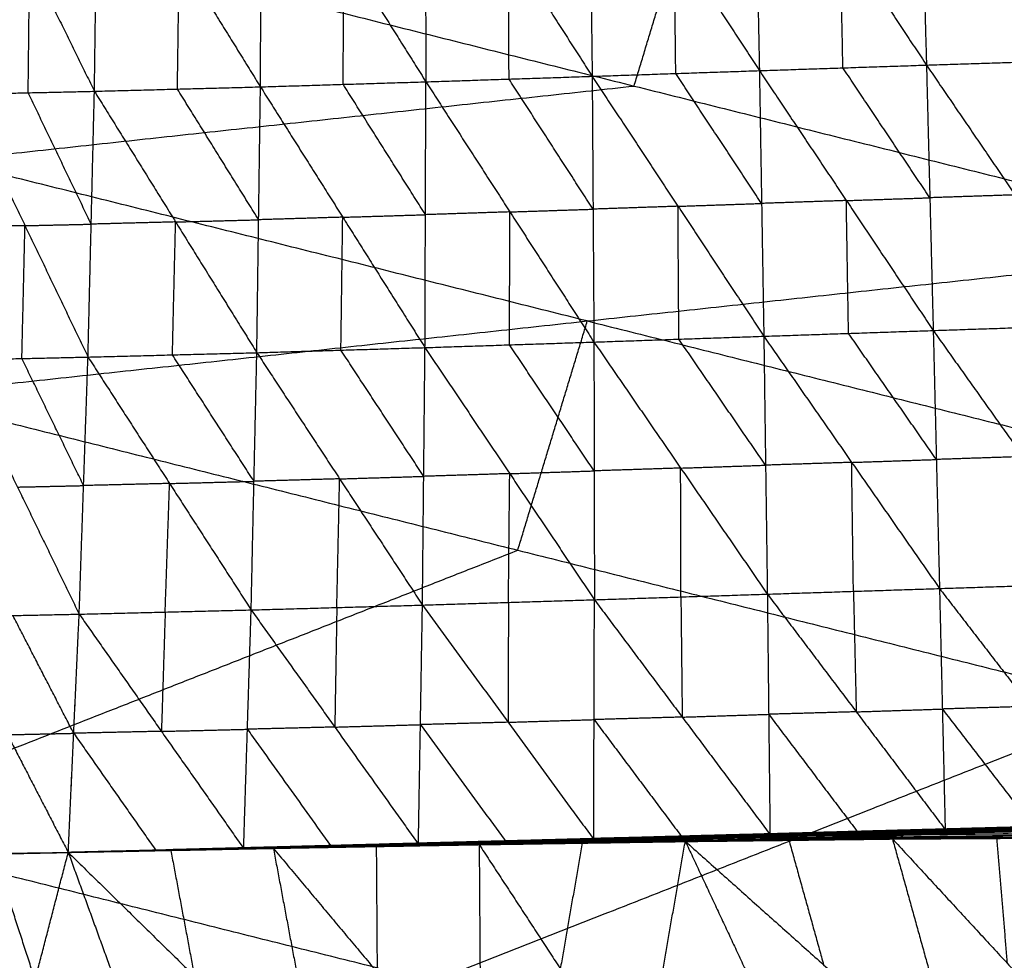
# Model space of a CAD drawing. Header units: millimetres. Extents: x -106 to 110, y -96 to 120.
# Tile 870 of 1020: x 19.57 to 26.15, y 93.37 to 99.66. Entities that reach past the tile are written whole.
import ezdxf

# ---------------------------------------------------------------- set-up
doc = ezdxf.new("R2010")
doc.units = ezdxf.units.MM
doc.header["$MEASUREMENT"] = 0
doc.layers.add('Default', color=7, linetype='Continuous', true_color=0x000000)

msp = doc.modelspace()

# ---------------------------------------------------------------- linework, layer by layer
at = {"layer": 'Default'}
for points in [[(25.5839, 101.1287, 2.6985), (25.6082, 100.2418, 2.587), (25.6326, 99.3549, 2.4756)], [(25.5839, 101.1287, 2.6985), (26.1707, 100.2596, 2.6468), (26.7574, 99.3904, 2.5951)], [(23.3753, 101.059, 2.486), (23.3858, 100.1694, 2.3751), (23.3963, 99.2797, 2.2643)], [(23.3753, 101.059, 2.486), (23.9451, 100.1883, 2.4261), (24.5149, 99.3177, 2.3662)], [(24.4789, 101.0945, 2.5885), (24.4969, 100.2061, 2.4773), (24.5149, 99.3177, 2.3662)], [(24.4789, 101.0945, 2.5885), (25.0558, 100.2247, 2.532), (25.6326, 99.3549, 2.4756)], [(21.1771, 99.2091, 2.0793), (21.1815, 100.1002, 2.1886), (21.1858, 100.9914, 2.2979)], [(21.1858, 100.9914, 2.2979), (21.7349, 100.1172, 2.2336), (22.2839, 99.243, 2.1692)], [(22.2777, 101.024, 2.3897), (22.2808, 100.1335, 2.2795), (22.2839, 99.243, 2.1692)], [(22.2777, 101.024, 2.3897), (22.837, 100.1519, 2.327), (23.3963, 99.2797, 2.2643)], [(19.1996, 100.9428, 2.1344), (19.633, 100.0613, 2.0632), (20.0664, 99.1797, 1.9919)], [(20.0664, 99.1797, 1.9919), (20.0786, 100.0712, 2.0998), (20.0908, 100.9628, 2.2078)], [(20.0908, 100.9628, 2.2078), (20.634, 100.0859, 2.1435), (21.1771, 99.2091, 2.0793)], [(23.6765, 99.2146, 7.9444), (23.9131, 99.9945, 8.2375), (24.1496, 100.7744, 8.5305)], [(19.3897, 100.2883, 7.9444), (23.6765, 99.2146, 7.9444), (27.9632, 98.1408, 7.9444)], [(23.9556, 99.2987, 2.3152), (23.9503, 99.7435, 2.3706), (23.9451, 100.1883, 2.4261)], [(25.0737, 99.3363, 2.4209), (25.0648, 99.7805, 2.4764), (25.0558, 100.2247, 2.532)], [(22.8401, 99.2613, 2.2168), (22.8386, 99.7066, 2.2719), (22.837, 100.1519, 2.327)], [(19.6234, 99.1696, 1.9575), (19.6282, 99.6154, 2.0103), (19.633, 100.0613, 2.0632)], [(20.6217, 99.1944, 2.0356), (20.6279, 99.6402, 2.0895), (20.634, 100.0859, 2.1435)], [(21.7305, 99.226, 2.1242), (21.7327, 99.6716, 2.1789), (21.7349, 100.1172, 2.2336)], [(24.5149, 99.3177, 2.3662), (25.0737, 99.3363, 2.4209), (25.6326, 99.3549, 2.4756)], [(25.6552, 98.467, 2.5233), (25.3645, 98.9016, 2.4721), (25.0737, 99.3363, 2.4209)], [(25.6326, 99.3549, 2.4756), (26.195, 99.3726, 2.5353), (26.7574, 99.3904, 2.5951)], [(25.6326, 99.3549, 2.4756), (25.6552, 98.467, 2.5233), (25.6779, 97.5791, 2.571)], [(25.6326, 99.3549, 2.4756), (26.2256, 98.4861, 2.5825), (26.8185, 97.6173, 2.6893)], [(22.2839, 99.243, 2.1692), (22.8401, 99.2613, 2.2168), (23.3963, 99.2797, 2.2643)], [(23.3963, 99.2797, 2.2643), (23.9556, 99.2987, 2.3152), (24.5149, 99.3177, 2.3662)], [(23.3963, 99.2797, 2.2643), (23.4022, 98.3907, 2.3128), (23.408, 97.5018, 2.3612)], [(23.3963, 99.2797, 2.2643), (23.9704, 98.4101, 2.3634), (24.5445, 97.5406, 2.4624)], [(24.5297, 98.4291, 2.4143), (24.2426, 98.8639, 2.3648), (23.9556, 99.2987, 2.3152)], [(24.5149, 99.3177, 2.3662), (24.5297, 98.4291, 2.4143), (24.5445, 97.5406, 2.4624)], [(24.5149, 99.3177, 2.3662), (25.0964, 98.4484, 2.4686), (25.6779, 97.5791, 2.571)], [(19.077, 98.7165, 7.4488), (21.3767, 98.9655, 7.6966), (23.6765, 99.2146, 7.9444)], [(20.0664, 99.1797, 1.9919), (20.6217, 99.1944, 2.0356), (21.1771, 99.2091, 2.0793)], [(21.1529, 97.4307, 2.1788), (21.165, 98.3199, 2.129), (21.1771, 99.2091, 2.0793)], [(21.1771, 99.2091, 2.0793), (21.7305, 99.226, 2.1242), (22.2839, 99.243, 2.1692)], [(21.1771, 99.2091, 2.0793), (21.7275, 98.3369, 2.1731), (22.2779, 97.4646, 2.267)], [(22.2809, 98.3538, 2.2181), (22.0057, 98.7899, 2.1712), (21.7305, 99.226, 2.1242)], [(22.2779, 97.4646, 2.267), (22.2809, 98.3538, 2.2181), (22.2839, 99.243, 2.1692)], [(22.2839, 99.243, 2.1692), (22.846, 98.3724, 2.2652), (23.408, 97.5018, 2.3612)], [(23.4022, 98.3907, 2.3128), (23.1211, 98.826, 2.2648), (22.8401, 99.2613, 2.2168)], [(19.1804, 99.1596, 1.9231), (19.6234, 99.1696, 1.9575), (20.0664, 99.1797, 1.9919)], [(19.1804, 99.1596, 1.9231), (19.602, 98.2805, 2.0088), (20.0235, 97.4014, 2.0944)], [(20.0449, 98.2905, 2.0432), (19.8342, 98.7301, 2.0004), (19.6234, 99.1696, 1.9575)], [(20.0235, 97.4014, 2.0944), (20.0449, 98.2905, 2.0432), (20.0664, 99.1797, 1.9919)], [(20.0664, 99.1797, 1.9919), (20.6096, 98.3052, 2.0854), (21.1529, 97.4307, 2.1788)], [(21.165, 98.3199, 2.129), (20.8934, 98.7571, 2.0823), (20.6217, 99.1944, 2.0356)], [(23.3638, 97.6427, 7.4488), (21.2204, 98.1796, 7.4488), (19.077, 98.7165, 7.4488)], [(26.2256, 98.4861, 2.5825), (25.9404, 98.4765, 2.5529), (25.6552, 98.467, 2.5233)], [(23.9704, 98.4101, 2.3634), (23.6863, 98.4004, 2.3381), (23.4022, 98.3907, 2.3128)], [(23.9704, 98.4101, 2.3634), (24.25, 98.4196, 2.3888), (24.5297, 98.4291, 2.4143)], [(23.9762, 97.5212, 2.4118), (23.9733, 97.9657, 2.3876), (23.9704, 98.4101, 2.3634)], [(25.0964, 98.4484, 2.4686), (24.813, 98.4388, 2.4414), (24.5297, 98.4291, 2.4143)], [(25.0964, 98.4484, 2.4686), (25.3758, 98.4577, 2.4959), (25.6552, 98.467, 2.5233)], [(25.1112, 97.5599, 2.5167), (25.1038, 98.0041, 2.4927), (25.0964, 98.4484, 2.4686)], [(21.7275, 98.3369, 2.1731), (22.0042, 98.3453, 2.1956), (22.2809, 98.3538, 2.2181)], [(22.846, 98.3724, 2.2652), (22.5634, 98.3631, 2.2417), (22.2809, 98.3538, 2.2181)], [(22.843, 97.4832, 2.3141), (22.8445, 97.9278, 2.2897), (22.846, 98.3724, 2.2652)], [(22.846, 98.3724, 2.2652), (23.1241, 98.3816, 2.289), (23.4022, 98.3907, 2.3128)], [(19.602, 98.2805, 2.0088), (19.3808, 98.2756, 1.9928), (19.1597, 98.2706, 1.9767)], [(19.5812, 97.3915, 2.0624), (19.5916, 97.836, 2.0356), (19.602, 98.2805, 2.0088)], [(19.602, 98.2805, 2.0088), (19.8234, 98.2855, 2.026), (20.0449, 98.2905, 2.0432)], [(20.6096, 98.3052, 2.0854), (20.3273, 98.2979, 2.0643), (20.0449, 98.2905, 2.0432)], [(20.5882, 97.4161, 2.1366), (20.5989, 97.8606, 2.111), (20.6096, 98.3052, 2.0854)], [(20.6096, 98.3052, 2.0854), (20.8873, 98.3125, 2.1072), (21.165, 98.3199, 2.129)], [(21.7275, 98.3369, 2.1731), (21.4462, 98.3284, 2.1511), (21.165, 98.3199, 2.129)], [(21.7154, 97.4477, 2.2229), (21.7214, 97.8923, 2.198), (21.7275, 98.3369, 2.1731)], [(18.7644, 97.1447, 6.9532), (23.3638, 97.6427, 7.4488), (27.9632, 98.1408, 7.9444)], [(22.8986, 96.1091, 6.9532), (23.1312, 96.8759, 7.201), (23.3638, 97.6427, 7.4488)], [(23.3638, 97.6427, 7.4488), (25.4309, 97.1249, 7.4488), (27.498, 96.6072, 7.4488)], [(24.5445, 97.5406, 2.4624), (25.1112, 97.5599, 2.5167), (25.6779, 97.5791, 2.571)], [(25.6988, 96.716, 2.7818), (25.405, 97.1379, 2.6493), (25.1112, 97.5599, 2.5167)], [(25.6779, 97.5791, 2.571), (26.2482, 97.5982, 2.6302), (26.8185, 97.6173, 2.6893)], [(25.6779, 97.5791, 2.571), (25.6988, 96.716, 2.7818), (25.7198, 95.8529, 2.9926)], [(25.6779, 97.5791, 2.571), (26.2782, 96.7351, 2.8395), (26.8786, 95.8911, 3.1079)], [(22.2779, 97.4646, 2.267), (22.843, 97.4832, 2.3141), (23.408, 97.5018, 2.3612)], [(23.408, 97.5018, 2.3612), (23.9762, 97.5212, 2.4118), (24.5445, 97.5406, 2.4624)], [(23.408, 97.5018, 2.3612), (23.4097, 96.6397, 2.5736), (23.4113, 95.7777, 2.7861)], [(23.408, 97.5018, 2.3612), (23.9881, 96.6585, 2.6236), (24.5682, 95.8153, 2.886)], [(24.5563, 96.6779, 2.6742), (24.2663, 97.0996, 2.543), (23.9762, 97.5212, 2.4118)], [(24.5445, 97.5406, 2.4624), (24.5563, 96.6779, 2.6742), (24.5682, 95.8153, 2.886)], [(24.5445, 97.5406, 2.4624), (25.1321, 96.6967, 2.7275), (25.7198, 95.8529, 2.9926)], [(20.0235, 97.4014, 2.0944), (20.5882, 97.4161, 2.1366), (21.1529, 97.4307, 2.1788)], [(21.115, 95.7095, 2.6069), (21.1339, 96.5701, 2.3928), (21.1529, 97.4307, 2.1788)], [(21.1529, 97.4307, 2.1788), (21.7154, 97.4477, 2.2229), (22.2779, 97.4646, 2.267)], [(21.1529, 97.4307, 2.1788), (21.7069, 96.5864, 2.436), (22.2609, 95.742, 2.6933)], [(22.2694, 96.6033, 2.4802), (21.9924, 97.0255, 2.3515), (21.7154, 97.4477, 2.2229)], [(22.2609, 95.742, 2.6933), (22.2694, 96.6033, 2.4802), (22.2779, 97.4646, 2.267)], [(22.2779, 97.4646, 2.267), (22.8446, 96.6212, 2.5266), (23.4113, 95.7777, 2.7861)], [(23.4097, 96.6397, 2.5736), (23.1263, 97.0615, 2.4439), (22.843, 97.4832, 2.3141)], [(19.139, 97.3817, 2.0303), (19.5812, 97.3915, 2.0624), (20.0235, 97.4014, 2.0944)], [(19.139, 97.3817, 2.0303), (19.5518, 96.5315, 2.278), (19.9645, 95.6814, 2.5256)], [(19.994, 96.5414, 2.31), (19.7876, 96.9665, 2.1862), (19.5812, 97.3915, 2.0624)], [(19.9645, 95.6814, 2.5256), (19.994, 96.5414, 2.31), (20.0235, 97.4014, 2.0944)], [(20.0235, 97.4014, 2.0944), (20.5692, 96.5554, 2.3507), (21.115, 95.7095, 2.6069)], [(21.1339, 96.5701, 2.3928), (20.861, 96.9931, 2.2647), (20.5882, 97.4161, 2.1366)], [(18.7644, 97.1447, 6.9532), (22.8986, 96.1091, 6.9532), (27.0328, 95.0736, 6.9532)], [(25.1321, 96.6967, 2.7275), (24.8442, 96.6873, 2.7009), (24.5563, 96.6779, 2.6742)], [(25.1321, 96.6967, 2.7275), (25.4155, 96.7064, 2.7547), (25.6988, 96.716, 2.7818)], [(25.144, 95.8341, 2.9393), (25.138, 96.2654, 2.8334), (25.1321, 96.6967, 2.7275)], [(26.2782, 96.7351, 2.8395), (25.9885, 96.7256, 2.8106), (25.6988, 96.716, 2.7818)], [(22.8446, 96.6212, 2.5266), (23.1271, 96.6305, 2.5501), (23.4097, 96.6397, 2.5736)], [(23.9881, 96.6585, 2.6236), (23.6989, 96.6491, 2.5986), (23.4097, 96.6397, 2.5736)], [(23.9881, 96.6585, 2.6236), (24.2722, 96.6682, 2.6489), (24.5563, 96.6779, 2.6742)], [(23.9898, 95.7965, 2.8361), (23.9889, 96.2275, 2.7298), (23.9881, 96.6585, 2.6236)], [(20.5692, 96.5554, 2.3507), (20.8516, 96.5628, 2.3718), (21.1339, 96.5701, 2.3928)], [(21.7069, 96.5864, 2.436), (21.4204, 96.5782, 2.4144), (21.1339, 96.5701, 2.3928)], [(21.688, 95.7257, 2.6501), (21.6974, 96.156, 2.5431), (21.7069, 96.5864, 2.436)], [(21.7069, 96.5864, 2.436), (21.9881, 96.5948, 2.4581), (22.2694, 96.6033, 2.4802)], [(22.8446, 96.6212, 2.5266), (22.557, 96.6122, 2.5034), (22.2694, 96.6033, 2.4802)], [(22.8361, 95.7598, 2.7397), (22.8404, 96.1905, 2.6331), (22.8446, 96.6212, 2.5266)], [(19.5518, 96.5315, 2.278), (19.7729, 96.5365, 2.294), (19.994, 96.5414, 2.31)], [(20.5692, 96.5554, 2.3507), (20.2816, 96.5484, 2.3304), (19.994, 96.5414, 2.31)], [(20.5398, 95.6954, 2.5663), (20.5545, 96.1254, 2.4585), (20.5692, 96.5554, 2.3507)], [(18.1902, 94.2579, 6.2709), (20.5444, 95.1835, 6.612), (22.8986, 96.1091, 6.9532)], [(24.5682, 95.8153, 2.886), (25.144, 95.8341, 2.9393), (25.7198, 95.8529, 2.9926)], [(25.7198, 95.8529, 2.9926), (26.2992, 95.872, 3.0503), (26.8786, 95.8911, 3.1079)], [(25.7198, 95.8529, 2.9926), (25.7388, 95.0466, 3.3717), (25.7578, 94.2404, 3.7509)], [(25.7198, 95.8529, 2.9926), (26.3283, 95.0639, 3.4263), (26.9369, 94.2749, 3.8601)], [(22.2609, 95.742, 2.6933), (22.8361, 95.7598, 2.7397), (23.4113, 95.7777, 2.7861)], [(23.4065, 94.1738, 3.5517), (23.4089, 94.9757, 3.1689), (23.4113, 95.7777, 2.7861)], [(23.4113, 95.7777, 2.7861), (23.9898, 95.7965, 2.8361), (24.5682, 95.8153, 2.886)], [(23.4113, 95.7777, 2.7861), (23.9986, 94.9924, 3.2174), (24.5859, 94.2071, 3.6487)], [(23.9898, 95.7965, 2.8361), (23.9942, 95.3944, 3.0267), (23.9986, 94.9924, 3.2174)], [(24.5682, 95.8153, 2.886), (24.577, 95.0112, 3.2673), (24.5859, 94.2071, 3.6487)], [(24.5682, 95.8153, 2.886), (25.163, 95.0278, 3.3184), (25.7578, 94.2404, 3.7509)], [(25.144, 95.8341, 2.9393), (25.1535, 95.4309, 3.1289), (25.163, 95.0278, 3.3184)], [(19.9645, 95.6814, 2.5256), (20.5398, 95.6954, 2.5663), (21.115, 95.7095, 2.6069)], [(21.0648, 94.1128, 3.377), (21.0899, 94.9111, 2.992), (21.115, 95.7095, 2.6069)], [(21.115, 95.7095, 2.6069), (21.688, 95.7257, 2.6501), (22.2609, 95.742, 2.6933)], [(21.115, 95.7095, 2.6069), (21.6744, 94.9257, 3.034), (22.2338, 94.142, 3.4612)], [(21.688, 95.7257, 2.6501), (21.6812, 95.3257, 2.8421), (21.6744, 94.9257, 3.034)], [(22.2338, 94.142, 3.4612), (22.2474, 94.942, 3.0773), (22.2609, 95.742, 2.6933)], [(22.2609, 95.742, 2.6933), (22.8337, 94.9579, 3.1225), (23.4065, 94.1738, 3.5517)], [(22.8361, 95.7598, 2.7397), (22.8349, 95.3589, 2.9311), (22.8337, 94.9579, 3.1225)], [(19.0782, 95.6625, 2.4661), (19.5213, 95.6719, 2.4959), (19.9645, 95.6814, 2.5256)], [(19.0782, 95.6625, 2.4661), (19.4847, 94.8748, 2.8824), (19.8913, 94.0871, 3.2987)], [(19.9279, 94.8842, 2.9122), (19.7246, 95.2781, 2.704), (19.5213, 95.6719, 2.4959)], [(19.8913, 94.0871, 3.2987), (19.9279, 94.8842, 2.9122), (19.9645, 95.6814, 2.5256)], [(19.8914, 94.0871, 3.2987), (19.928, 94.8842, 2.9122), (19.9645, 95.6814, 2.5256)], [(19.9645, 95.6814, 2.5256), (20.5147, 94.8971, 2.9513), (21.0648, 94.1128, 3.377)], [(20.5398, 95.6954, 2.5663), (20.5272, 95.2963, 2.7588), (20.5147, 94.8971, 2.9513)], [(17.616, 91.3712, 5.5886), (22.3244, 93.2224, 6.2709), (27.0328, 95.0736, 6.9532)], [(25.324, 89.4404, 5.5886), (26.1784, 92.257, 6.2709), (27.0328, 95.0736, 6.9532)], [(26.3283, 95.0639, 3.4263), (26.0336, 95.0553, 3.399), (25.7388, 95.0466, 3.3717)], [(23.9986, 94.9924, 3.2174), (23.7038, 94.9841, 3.1931), (23.4089, 94.9757, 3.1689)], [(23.9986, 94.9924, 3.2174), (24.2878, 95.0018, 3.2424), (24.577, 95.0112, 3.2673)], [(25.163, 95.0278, 3.3184), (24.87, 95.0195, 3.2929), (24.577, 95.0112, 3.2673)], [(24.577, 95.0112, 3.2673), (24.8744, 94.6175, 3.4836), (25.1718, 94.2237, 3.6998)], [(25.163, 95.0278, 3.3184), (25.4509, 95.0372, 3.3451), (25.7388, 95.0466, 3.3717)], [(25.7388, 95.0466, 3.3717), (26.0431, 94.6521, 3.5886), (26.3474, 94.2576, 3.8055)], [(21.6744, 94.9257, 3.034), (21.3821, 94.9184, 3.013), (21.0899, 94.9111, 2.992)], [(21.6744, 94.9257, 3.034), (21.9609, 94.9339, 3.0556), (22.2474, 94.942, 3.0773)], [(22.8337, 94.9579, 3.1225), (22.5405, 94.9499, 3.0999), (22.2474, 94.942, 3.0773)], [(22.2474, 94.942, 3.0773), (22.5338, 94.5499, 3.2918), (22.8202, 94.1579, 3.5064)], [(22.8337, 94.9579, 3.1225), (23.1213, 94.9668, 3.1457), (23.4089, 94.9757, 3.1689)], [(23.4089, 94.9757, 3.1689), (23.7026, 94.5831, 3.3845), (23.9962, 94.1904, 3.6002)], [(19.4847, 94.8748, 2.8824), (19.7063, 94.8795, 2.8973), (19.9279, 94.8842, 2.9122)], [(19.8914, 94.0871, 3.2987), (19.9097, 94.4857, 3.1054), (19.928, 94.8842, 2.9122)], [(19.928, 94.8842, 2.9122), (19.928, 94.8842, 2.9122), (19.9279, 94.8842, 2.9122)], [(20.5147, 94.8971, 2.9513), (20.2213, 94.8907, 2.9317), (19.928, 94.8842, 2.9122)], [(19.928, 94.8842, 2.9122), (20.2031, 94.4921, 3.125), (20.4781, 94.0999, 3.3378)], [(20.5147, 94.8971, 2.9513), (20.8023, 94.9041, 2.9716), (21.0899, 94.9111, 2.992)], [(21.0899, 94.9111, 2.992), (21.3696, 94.5193, 3.2055), (21.6493, 94.1274, 3.4191)], [(25.5294, 94.2322, 3.7123), (26.2391, 94.2496, 3.7729), (26.9488, 94.2671, 3.8335)], [(25.5488, 94.2374, 3.722), (26.2604, 94.2565, 3.7842), (26.972, 94.2756, 3.8463)], [(25.5488, 94.2374, 3.722), (26.2488, 94.2523, 3.7778), (26.9488, 94.2671, 3.8335)], [(25.5692, 94.239, 3.7318), (26.2827, 94.2593, 3.7956), (26.9962, 94.2795, 3.8594)], [(25.5692, 94.239, 3.7318), (26.2706, 94.2573, 3.789), (26.972, 94.2756, 3.8463)], [(26.377, 94.2599, 3.8051), (26.0202, 94.2498, 3.7732), (25.6635, 94.2397, 3.7413)], [(25.6635, 94.2397, 3.7413), (25.9731, 94.2495, 3.7685), (26.2827, 94.2593, 3.7956)], [(25.7578, 94.2404, 3.7509), (26.377, 94.2599, 3.8051), (26.9962, 94.2795, 3.8594)], [(25.7578, 94.2404, 3.7509), (26.3474, 94.2576, 3.8055), (26.9369, 94.2749, 3.8601)], [(22.3244, 93.2224, 6.2709), (20.2573, 93.7402, 6.2709), (18.1902, 94.2579, 6.2709)], [(22.7049, 94.1607, 3.4807), (23.41, 94.1787, 3.5368), (24.115, 94.1967, 3.593)], [(22.7147, 94.1616, 3.4868), (23.4222, 94.1806, 3.5437), (24.1298, 94.1995, 3.6007)], [(22.7147, 94.1616, 3.4868), (23.4149, 94.1792, 3.5399), (24.115, 94.1967, 3.593)], [(22.7249, 94.1606, 3.4932), (23.4351, 94.1801, 3.5509), (24.1452, 94.1996, 3.6087)], [(22.7249, 94.1606, 3.4932), (23.4274, 94.1801, 3.547), (24.1298, 94.1995, 3.6007)], [(23.4029, 94.1759, 3.5341), (23.7554, 94.1849, 3.5622), (24.1079, 94.194, 3.5902)], [(23.4065, 94.1738, 3.5517), (23.9962, 94.1904, 3.6002), (24.5859, 94.2071, 3.6487)], [(23.4065, 94.1738, 3.5517), (23.7759, 94.1867, 3.5802), (24.1452, 94.1996, 3.6087)], [(24.1079, 94.194, 3.5902), (23.7589, 94.1863, 3.5635), (23.41, 94.1787, 3.5368)], [(23.4149, 94.1792, 3.5399), (23.7686, 94.1887, 3.5684), (24.1224, 94.1981, 3.5969)], [(24.1224, 94.1981, 3.5969), (23.7723, 94.1894, 3.5703), (23.4222, 94.1806, 3.5437)], [(23.4274, 94.1801, 3.547), (23.7824, 94.1898, 3.5758), (24.1375, 94.1996, 3.6047)], [(24.1375, 94.1996, 3.6047), (23.7863, 94.1899, 3.5778), (23.4351, 94.1801, 3.5509)], [(23.7759, 94.1867, 3.5802), (24.0707, 94.195, 3.6044), (24.3656, 94.2034, 3.6287)], [(24.3656, 94.2034, 3.6287), (24.1809, 94.1969, 3.6144), (23.9962, 94.1904, 3.6002)], [(24.0871, 94.1841, 3.5842), (24.7899, 94.1983, 3.6425), (25.4928, 94.2126, 3.7008)], [(24.7968, 94.2019, 3.6441), (24.4454, 94.1947, 3.615), (24.0939, 94.1876, 3.5858)], [(24.1008, 94.1912, 3.5875), (24.8057, 94.2072, 3.6464), (25.5107, 94.2233, 3.7053)], [(24.1008, 94.1912, 3.5875), (24.7968, 94.2019, 3.6441), (25.4928, 94.2126, 3.7008)], [(24.1008, 94.1912, 3.5875), (24.1079, 94.194, 3.5902), (24.115, 94.1967, 3.593)], [(24.8129, 94.21, 3.6492), (24.4604, 94.202, 3.6197), (24.1079, 94.194, 3.5902)], [(24.115, 94.1967, 3.593), (24.8222, 94.2145, 3.6526), (25.5294, 94.2322, 3.7123)], [(24.115, 94.1967, 3.593), (24.8129, 94.21, 3.6492), (25.5107, 94.2233, 3.7053)], [(24.115, 94.1967, 3.593), (24.1224, 94.1981, 3.5969), (24.1298, 94.1995, 3.6007)], [(24.8296, 94.2159, 3.6565), (24.476, 94.207, 3.6267), (24.1224, 94.1981, 3.5969)], [(24.1298, 94.1995, 3.6007), (24.8393, 94.2185, 3.6614), (25.5488, 94.2374, 3.722)], [(24.1298, 94.1995, 3.6007), (24.8296, 94.2159, 3.6565), (25.5294, 94.2322, 3.7123)], [(24.1298, 94.1995, 3.6007), (24.1375, 94.1996, 3.6047), (24.1452, 94.1996, 3.6087)], [(24.847, 94.2185, 3.6654), (24.4923, 94.209, 3.635), (24.1375, 94.1996, 3.6047)], [(24.1452, 94.1996, 3.6087), (24.8572, 94.2193, 3.6702), (25.5692, 94.239, 3.7318)], [(24.1452, 94.1996, 3.6087), (24.847, 94.2185, 3.6654), (25.5488, 94.2374, 3.722)], [(24.1452, 94.1996, 3.6087), (24.3656, 94.2034, 3.6287), (24.5859, 94.2071, 3.6487)], [(25.0776, 94.2231, 3.6902), (24.7216, 94.2132, 3.6594), (24.3656, 94.2034, 3.6287)], [(24.3656, 94.2034, 3.6287), (24.6114, 94.2113, 3.6494), (24.8572, 94.2193, 3.6702)], [(24.5859, 94.2071, 3.6487), (25.1718, 94.2237, 3.6998), (25.7578, 94.2404, 3.7509)], [(24.5859, 94.2071, 3.6487), (25.0776, 94.2231, 3.6902), (25.5692, 94.239, 3.7318)], [(24.7734, 94.1879, 3.6407), (25.1248, 94.195, 3.6698), (25.4762, 94.2022, 3.699)], [(25.4762, 94.2022, 3.699), (25.1331, 94.2002, 3.6707), (24.7899, 94.1983, 3.6425)], [(24.7899, 94.1983, 3.6425), (24.7934, 94.2001, 3.6433), (24.7968, 94.2019, 3.6441)], [(24.7968, 94.2019, 3.6441), (25.1493, 94.2099, 3.6736), (25.5017, 94.2179, 3.7031)], [(25.5017, 94.2179, 3.7031), (25.1537, 94.2126, 3.6747), (24.8057, 94.2072, 3.6464)], [(24.8057, 94.2072, 3.6464), (24.8093, 94.2086, 3.6478), (24.8129, 94.21, 3.6492)], [(24.8129, 94.21, 3.6492), (25.1665, 94.2189, 3.679), (25.5201, 94.2277, 3.7088)], [(25.5201, 94.2277, 3.7088), (25.1711, 94.2211, 3.6807), (24.8222, 94.2145, 3.6526)], [(24.8222, 94.2145, 3.6526), (24.8259, 94.2152, 3.6546), (24.8296, 94.2159, 3.6565)], [(24.8296, 94.2159, 3.6565), (25.1844, 94.2253, 3.6869), (25.5391, 94.2348, 3.7172)], [(25.5391, 94.2348, 3.7172), (25.1892, 94.2266, 3.6893), (24.8393, 94.2185, 3.6614)], [(24.8393, 94.2185, 3.6614), (24.8432, 94.2185, 3.6634), (24.847, 94.2185, 3.6654)], [(24.847, 94.2185, 3.6654), (25.203, 94.2284, 3.6961), (25.559, 94.2382, 3.7269)], [(25.559, 94.2382, 3.7269), (25.2081, 94.2288, 3.6986), (24.8572, 94.2193, 3.6702)], [(25.0776, 94.2231, 3.6902), (25.3705, 94.2314, 3.7158), (25.6635, 94.2397, 3.7413)], [(25.1718, 94.2237, 3.6998), (25.1247, 94.2234, 3.695), (25.0776, 94.2231, 3.6902)], [(25.4596, 94.1917, 3.6972), (25.4762, 94.2022, 3.699), (25.4928, 94.2126, 3.7008)], [(25.4596, 94.1917, 3.6972), (26.1624, 94.2004, 3.7548), (26.8651, 94.209, 3.8124)], [(26.1789, 94.2108, 3.7566), (25.8276, 94.2065, 3.7278), (25.4762, 94.2022, 3.699)], [(25.4928, 94.2126, 3.7008), (26.1988, 94.2256, 3.7594), (26.9049, 94.2387, 3.8181)], [(25.4928, 94.2126, 3.7008), (25.5017, 94.2179, 3.7031), (25.5107, 94.2233, 3.7053)], [(25.4928, 94.2126, 3.7008), (26.1789, 94.2108, 3.7566), (26.8651, 94.209, 3.8124)], [(26.2078, 94.231, 3.7617), (25.8548, 94.2245, 3.7324), (25.5017, 94.2179, 3.7031)], [(25.5107, 94.2233, 3.7053), (26.2186, 94.2387, 3.7648), (26.9264, 94.2541, 3.8243)], [(25.5107, 94.2233, 3.7053), (26.2078, 94.231, 3.7617), (26.9049, 94.2387, 3.8181)], [(25.5107, 94.2233, 3.7053), (25.5201, 94.2277, 3.7088), (25.5294, 94.2322, 3.7123)], [(26.2279, 94.2431, 3.7683), (25.874, 94.2354, 3.7386), (25.5201, 94.2277, 3.7088)], [(25.5294, 94.2322, 3.7123), (26.2279, 94.2431, 3.7683), (26.9264, 94.2541, 3.8243)], [(25.5294, 94.2322, 3.7123), (25.5391, 94.2348, 3.7172), (25.5488, 94.2374, 3.722)], [(26.2488, 94.2523, 3.7778), (25.894, 94.2435, 3.7475), (25.5391, 94.2348, 3.7172)], [(25.5488, 94.2374, 3.722), (25.559, 94.2382, 3.7269), (25.5692, 94.239, 3.7318)], [(26.2706, 94.2573, 3.789), (25.9148, 94.2478, 3.758), (25.559, 94.2382, 3.7269)], [(25.5692, 94.239, 3.7318), (25.6635, 94.2397, 3.7413), (25.7578, 94.2404, 3.7509)], [(26.1444, 94.1895, 3.7583), (26.4958, 94.1938, 3.7871), (26.8471, 94.1981, 3.8158)], [(21.0648, 94.1128, 3.377), (21.8949, 94.1367, 3.4351), (22.7249, 94.1606, 3.4932)], [(21.0648, 94.1128, 3.377), (21.6493, 94.1274, 3.4191), (22.2338, 94.142, 3.4612)], [(21.186, 94.1177, 3.3829), (21.6011, 94.1297, 3.4119), (22.0161, 94.1417, 3.441)], [(21.8949, 94.1367, 3.4351), (21.5405, 94.1272, 3.409), (21.186, 94.1177, 3.3829)], [(21.2635, 94.1144, 3.3893), (21.9519, 94.1271, 3.4384), (22.6404, 94.1397, 3.4875)], [(21.9553, 94.1273, 3.4356), (21.6111, 94.1209, 3.4111), (21.2669, 94.1146, 3.3866)], [(21.2669, 94.1146, 3.3866), (21.6094, 94.1208, 3.4125), (21.9519, 94.1271, 3.4384)], [(21.2702, 94.1148, 3.3838), (21.9553, 94.1273, 3.4356), (22.6404, 94.1397, 3.4875)], [(21.2702, 94.1148, 3.3838), (21.962, 94.127, 3.4329), (22.6537, 94.1392, 3.482)], [(21.966, 94.1285, 3.4301), (21.6201, 94.1224, 3.4055), (21.2742, 94.1163, 3.381)], [(21.2782, 94.1178, 3.3781), (21.9738, 94.1315, 3.4264), (22.6693, 94.1452, 3.4747)], [(21.2782, 94.1178, 3.3781), (21.966, 94.1285, 3.4301), (22.6537, 94.1392, 3.482)], [(21.9782, 94.1333, 3.4259), (21.6304, 94.1265, 3.4018), (21.2827, 94.1196, 3.3777)], [(21.2871, 94.1215, 3.3772), (21.9867, 94.1376, 3.4258), (22.6863, 94.1537, 3.4744)], [(21.2871, 94.1215, 3.3772), (21.9782, 94.1333, 3.4259), (22.6693, 94.1452, 3.4747)], [(21.9891, 94.1384, 3.4264), (21.6393, 94.1303, 3.4021), (21.2895, 94.1222, 3.3778)], [(21.2919, 94.123, 3.3784), (21.9937, 94.1404, 3.4275), (22.6955, 94.1578, 3.4766)], [(21.2919, 94.123, 3.3784), (21.9891, 94.1384, 3.4264), (22.6863, 94.1537, 3.4744)], [(21.9961, 94.1409, 3.4287), (21.6453, 94.1322, 3.4042), (21.2944, 94.1235, 3.3796)], [(21.2968, 94.1239, 3.3808), (22.0009, 94.1423, 3.4308), (22.7049, 94.1607, 3.4807)], [(21.2968, 94.1239, 3.3808), (21.9961, 94.1409, 3.4287), (22.6955, 94.1578, 3.4766)], [(22.0034, 94.1423, 3.4326), (21.6514, 94.1331, 3.4077), (21.2994, 94.1239, 3.3827)], [(21.3019, 94.1238, 3.3846), (22.0083, 94.1427, 3.4357), (22.7147, 94.1616, 3.4868)], [(21.3019, 94.1238, 3.3846), (22.0034, 94.1423, 3.4326), (22.7049, 94.1607, 3.4807)], [(22.011, 94.1422, 3.4378), (21.6578, 94.1327, 3.4122), (21.3046, 94.1233, 3.3867)], [(21.3072, 94.1227, 3.3888), (22.011, 94.1422, 3.4378), (22.7147, 94.1616, 3.4868)], [(21.3072, 94.1227, 3.3888), (22.0161, 94.1417, 3.441), (22.7249, 94.1606, 3.4932)], [(21.6493, 94.1274, 3.4191), (21.7721, 94.132, 3.4271), (21.8949, 94.1367, 3.4351)], [(21.8949, 94.1367, 3.4351), (22.1871, 94.144, 3.4561), (22.4794, 94.1513, 3.4772)], [(21.9519, 94.1271, 3.4384), (21.9548, 93.7064, 2.832), (21.9577, 93.2857, 2.2255)], [(21.9553, 94.1273, 3.4356), (22.3012, 94.1334, 3.4602), (22.647, 94.1395, 3.4847)], [(21.962, 94.127, 3.4329), (21.9586, 94.1271, 3.4343), (21.9553, 94.1273, 3.4356)], [(21.962, 94.127, 3.4329), (21.964, 94.1277, 3.4315), (21.966, 94.1285, 3.4301)], [(21.966, 94.1285, 3.4301), (22.3137, 94.1353, 3.4542), (22.6615, 94.1422, 3.4783)], [(22.6615, 94.1422, 3.4783), (22.3176, 94.1369, 3.4524), (21.9738, 94.1315, 3.4264)], [(21.9738, 94.1315, 3.4264), (21.976, 94.1324, 3.4262), (21.9782, 94.1333, 3.4259)], [(21.9782, 94.1333, 3.4259), (22.328, 94.1414, 3.4502), (22.6778, 94.1495, 3.4745)], [(22.6778, 94.1495, 3.4745), (22.3323, 94.1435, 3.4501), (21.9867, 94.1376, 3.4258)], [(21.9867, 94.1376, 3.4258), (21.9879, 94.138, 3.4261), (21.9891, 94.1384, 3.4264)], [(21.9891, 94.1384, 3.4264), (22.34, 94.1471, 3.4509), (22.6909, 94.1558, 3.4755)], [(22.6909, 94.1558, 3.4755), (22.3423, 94.1481, 3.4515), (21.9937, 94.1404, 3.4275)], [(21.9937, 94.1404, 3.4275), (21.9949, 94.1406, 3.4281), (21.9961, 94.1409, 3.4287)], [(21.9961, 94.1409, 3.4287), (22.3482, 94.1501, 3.4537), (22.7002, 94.1592, 3.4787)], [(22.7002, 94.1592, 3.4787), (22.3505, 94.1508, 3.4547), (22.0009, 94.1423, 3.4308)], [(22.0009, 94.1423, 3.4308), (22.0022, 94.1423, 3.4317), (22.0034, 94.1423, 3.4326)], [(22.0034, 94.1423, 3.4326), (22.3566, 94.1517, 3.4582), (22.7098, 94.1612, 3.4837)], [(22.7098, 94.1612, 3.4837), (22.3591, 94.1519, 3.4597), (22.0083, 94.1427, 3.4357)], [(22.0083, 94.1427, 3.4357), (22.0097, 94.1424, 3.4367), (22.011, 94.1422, 3.4378)], [(22.011, 94.1422, 3.4378), (22.3654, 94.1517, 3.4639), (22.7198, 94.1611, 3.49)], [(22.7198, 94.1611, 3.49), (22.368, 94.1514, 3.4655), (22.0161, 94.1417, 3.441)], [(22.2338, 94.142, 3.4612), (22.8202, 94.1579, 3.5064), (23.4065, 94.1738, 3.5517)], [(22.2338, 94.142, 3.4612), (22.4794, 94.1513, 3.4772), (22.7249, 94.1606, 3.4932)], [(22.4794, 94.1513, 3.4772), (22.7726, 94.1593, 3.4998), (23.0657, 94.1672, 3.5224)], [(22.6404, 94.1397, 3.4875), (23.33, 94.1507, 3.5399), (24.0196, 94.1616, 3.5923)], [(22.6404, 94.1397, 3.4875), (22.6461, 93.2984, 2.2746), (22.6518, 92.4571, 1.0617)], [(22.6404, 94.1397, 3.4875), (22.647, 94.1395, 3.4847), (22.6537, 94.1392, 3.482)], [(22.6404, 94.1397, 3.4875), (23.1831, 93.3092, 2.3119), (23.7259, 92.4787, 1.1364)], [(22.647, 94.1395, 3.4847), (22.9885, 94.1451, 3.5123), (23.33, 94.1507, 3.5399)], [(23.3367, 94.1504, 3.5372), (22.9919, 94.1449, 3.511), (22.647, 94.1395, 3.4847)], [(22.6537, 94.1392, 3.482), (23.3367, 94.1504, 3.5372), (24.0196, 94.1616, 3.5923)], [(22.6537, 94.1392, 3.482), (23.3463, 94.1497, 3.5358), (24.0389, 94.1603, 3.5896)], [(22.6537, 94.1392, 3.482), (22.6615, 94.1422, 3.4783), (22.6693, 94.1452, 3.4747)], [(23.3541, 94.1528, 3.5321), (23.0078, 94.1475, 3.5052), (22.6615, 94.1422, 3.4783)], [(22.6693, 94.1452, 3.4747), (23.3655, 94.1576, 3.5287), (24.0618, 94.17, 3.5827)], [(22.6693, 94.1452, 3.4747), (23.3541, 94.1528, 3.5321), (24.0389, 94.1603, 3.5896)], [(22.6693, 94.1452, 3.4747), (22.6778, 94.1495, 3.4745), (22.6863, 94.1537, 3.4744)], [(23.3741, 94.1618, 3.5286), (23.0259, 94.1557, 3.5015), (22.6778, 94.1495, 3.4745)], [(22.6863, 94.1537, 3.4744), (23.3867, 94.1689, 3.5293), (24.0871, 94.1841, 3.5842)], [(22.6863, 94.1537, 3.4744), (23.3741, 94.1618, 3.5286), (24.0618, 94.17, 3.5827)], [(22.6863, 94.1537, 3.4744), (22.6909, 94.1558, 3.4755), (22.6955, 94.1578, 3.4766)], [(23.3913, 94.1709, 3.5304), (23.0411, 94.1633, 3.5029), (22.6909, 94.1558, 3.4755)], [(22.6955, 94.1578, 3.4766), (23.3981, 94.1745, 3.5321), (24.1008, 94.1912, 3.5875)], [(22.6955, 94.1578, 3.4766), (23.3913, 94.1709, 3.5304), (24.0871, 94.1841, 3.5842)], [(22.6955, 94.1578, 3.4766), (22.7002, 94.1592, 3.4787), (22.7049, 94.1607, 3.4807)], [(23.4029, 94.1759, 3.5341), (23.0515, 94.1676, 3.5064), (22.7002, 94.1592, 3.4787)], [(22.7049, 94.1607, 3.4807), (23.4029, 94.1759, 3.5341), (24.1008, 94.1912, 3.5875)], [(22.7049, 94.1607, 3.4807), (22.7098, 94.1612, 3.4837), (22.7147, 94.1616, 3.4868)], [(23.4149, 94.1792, 3.5399), (23.0623, 94.1702, 3.5118), (22.7098, 94.1612, 3.4837)], [(22.7147, 94.1616, 3.4868), (22.7198, 94.1611, 3.49), (22.7249, 94.1606, 3.4932)], [(23.4274, 94.1801, 3.547), (23.0736, 94.1706, 3.5185), (22.7198, 94.1611, 3.49)], [(22.7249, 94.1606, 3.4932), (23.0657, 94.1672, 3.5224), (23.4065, 94.1738, 3.5517)], [(23.0657, 94.1672, 3.5224), (22.943, 94.1626, 3.5144), (22.8202, 94.1579, 3.5064)], [(23.0657, 94.1672, 3.5224), (23.2504, 94.1737, 3.5367), (23.4351, 94.1801, 3.5509)], [(23.33, 94.1507, 3.5399), (23.2566, 93.7299, 2.9259), (23.1831, 93.3092, 2.3119)], [(23.3367, 94.1504, 3.5372), (23.683, 94.1557, 3.5641), (24.0293, 94.1609, 3.591)], [(23.3463, 94.1497, 3.5358), (23.3415, 94.1501, 3.5365), (23.3367, 94.1504, 3.5372)], [(23.3463, 94.1497, 3.5358), (23.3502, 94.1513, 3.534), (23.3541, 94.1528, 3.5321)], [(23.3541, 94.1528, 3.5321), (23.7022, 94.159, 3.5592), (24.0503, 94.1651, 3.5862)], [(24.0503, 94.1651, 3.5862), (23.7079, 94.1614, 3.5574), (23.3655, 94.1576, 3.5287)], [(23.3655, 94.1576, 3.5287), (23.3698, 94.1597, 3.5286), (23.3741, 94.1618, 3.5286)], [(23.3741, 94.1618, 3.5286), (23.7242, 94.1694, 3.556), (24.0744, 94.177, 3.5834)], [(24.0744, 94.177, 3.5834), (23.7306, 94.1729, 3.5564), (23.3867, 94.1689, 3.5293)], [(23.3867, 94.1689, 3.5293), (23.389, 94.1699, 3.5298), (23.3913, 94.1709, 3.5304)], [(23.3913, 94.1709, 3.5304), (23.7426, 94.1793, 3.5581), (24.0939, 94.1876, 3.5858)], [(24.0939, 94.1876, 3.5858), (23.746, 94.181, 3.5589), (23.3981, 94.1745, 3.5321)], [(23.3981, 94.1745, 3.5321), (23.4005, 94.1752, 3.5331), (23.4029, 94.1759, 3.5341)], [(23.41, 94.1787, 3.5368), (23.4124, 94.179, 3.5384), (23.4149, 94.1792, 3.5399)], [(23.4222, 94.1806, 3.5437), (23.4248, 94.1803, 3.5454), (23.4274, 94.1801, 3.547)], [(23.4351, 94.1801, 3.5509), (23.6055, 94.1834, 3.5656), (23.7759, 94.1867, 3.5802)], [(23.7259, 92.4787, 1.1364), (23.8728, 93.3201, 2.3644), (24.0196, 94.1616, 3.5923)], [(24.0196, 94.1616, 3.5923), (24.7124, 94.1699, 3.6482), (25.4051, 94.1782, 3.704)], [(24.0196, 94.1616, 3.5923), (24.0293, 94.1609, 3.591), (24.0389, 94.1603, 3.5896)], [(24.0196, 94.1616, 3.5923), (24.409, 93.329, 2.4042), (24.7983, 92.4965, 1.2161)], [(24.0196, 94.1616, 3.5923), (24.9445, 93.3355, 2.447), (25.8694, 92.5093, 1.3016)], [(24.0293, 94.1609, 3.591), (24.3708, 94.1654, 3.6196), (24.7124, 94.1699, 3.6482)], [(24.722, 94.1693, 3.6468), (24.3756, 94.1651, 3.6189), (24.0293, 94.1609, 3.591)], [(24.0389, 94.1603, 3.5896), (24.722, 94.1693, 3.6468), (25.4051, 94.1782, 3.704)], [(24.0389, 94.1603, 3.5896), (24.7344, 94.1688, 3.6465), (25.4299, 94.1773, 3.7034)], [(24.0389, 94.1603, 3.5896), (24.0503, 94.1651, 3.5862), (24.0618, 94.17, 3.5827)], [(24.7458, 94.1736, 3.6431), (24.3981, 94.1694, 3.6146), (24.0503, 94.1651, 3.5862)], [(24.0618, 94.17, 3.5827), (24.7607, 94.1809, 3.64), (25.4596, 94.1917, 3.6972)], [(24.0618, 94.17, 3.5827), (24.0744, 94.177, 3.5834), (24.0871, 94.1841, 3.5842)], [(24.0618, 94.17, 3.5827), (24.7458, 94.1736, 3.6431), (25.4299, 94.1773, 3.7034)], [(24.7734, 94.1879, 3.6407), (24.4239, 94.1825, 3.6121), (24.0744, 94.177, 3.5834)], [(24.0871, 94.1841, 3.5842), (24.7734, 94.1879, 3.6407), (25.4596, 94.1917, 3.6972)], [(24.0871, 94.1841, 3.5842), (24.0939, 94.1876, 3.5858), (24.1008, 94.1912, 3.5875)], [(24.7124, 94.1699, 3.6482), (24.8284, 93.7527, 3.0476), (24.9445, 93.3355, 2.447)], [(24.722, 94.1693, 3.6468), (25.0697, 94.1735, 3.6752), (25.4175, 94.1777, 3.7037)], [(24.7344, 94.1688, 3.6465), (24.7282, 94.169, 3.6466), (24.722, 94.1693, 3.6468)], [(24.7344, 94.1688, 3.6465), (24.7401, 94.1712, 3.6448), (24.7458, 94.1736, 3.6431)], [(24.7458, 94.1736, 3.6431), (25.0953, 94.1791, 3.6717), (25.4448, 94.1845, 3.7003)], [(24.7607, 94.1809, 3.64), (24.767, 94.1844, 3.6403), (24.7734, 94.1879, 3.6407)], [(25.4448, 94.1845, 3.7003), (25.1027, 94.1827, 3.6701), (24.7607, 94.1809, 3.64)], [(25.4051, 94.1782, 3.704), (26.1021, 94.1818, 3.7629), (26.7991, 94.1853, 3.8218)], [(25.4051, 94.1782, 3.704), (25.4175, 94.1777, 3.7037), (25.4299, 94.1773, 3.7034)], [(25.4051, 94.1782, 3.704), (25.6372, 93.3438, 2.5028), (25.8694, 92.5093, 1.3016)], [(25.4051, 94.1782, 3.704), (26.1722, 93.3462, 2.5488), (26.9394, 92.5143, 1.3937)], [(25.4175, 94.1777, 3.7037), (25.7598, 94.1798, 3.7333), (26.1021, 94.1818, 3.7629)], [(26.1145, 94.1813, 3.7626), (25.766, 94.1795, 3.7331), (25.4175, 94.1777, 3.7037)], [(25.4299, 94.1773, 3.7034), (25.4448, 94.1845, 3.7003), (25.4596, 94.1917, 3.6972)], [(25.4299, 94.1773, 3.7034), (26.1295, 94.1823, 3.7613), (26.8292, 94.1873, 3.8193)], [(25.4299, 94.1773, 3.7034), (26.1145, 94.1813, 3.7626), (26.7991, 94.1853, 3.8218)], [(26.1444, 94.1895, 3.7583), (25.7946, 94.187, 3.7293), (25.4448, 94.1845, 3.7003)], [(25.4596, 94.1917, 3.6972), (26.1444, 94.1895, 3.7583), (26.8292, 94.1873, 3.8193)], [(26.1021, 94.1818, 3.7629), (26.1372, 93.764, 3.1558), (26.1722, 93.3462, 2.5488)], [(26.1145, 94.1813, 3.7626), (26.4643, 94.1838, 3.7916), (26.8141, 94.1863, 3.8206)], [(26.1295, 94.1823, 3.7613), (26.122, 94.1818, 3.762), (26.1145, 94.1813, 3.7626)], [(26.1295, 94.1823, 3.7613), (26.137, 94.1859, 3.7598), (26.1444, 94.1895, 3.7583)], [(18.8933, 94.0664, 3.2285), (19.3923, 94.0768, 3.2636), (19.8913, 94.0871, 3.2987)], [(18.9009, 94.0671, 3.2372), (19.3961, 94.0771, 3.268), (19.8913, 94.0871, 3.2987)], [(18.9048, 94.0688, 3.2237), (19.3981, 94.078, 3.2612), (19.8913, 94.0871, 3.2987)], [(18.9141, 94.0716, 3.2228), (19.4027, 94.0793, 3.2608), (19.8913, 94.0871, 3.2987)], [(18.9213, 94.0738, 3.225), (19.4063, 94.0804, 3.2618), (19.8913, 94.0871, 3.2987)], [(18.9262, 94.0726, 3.2314), (19.4088, 94.0799, 3.265), (19.8913, 94.0871, 3.2987)], [(19.0002, 94.0693, 3.2431), (19.4458, 94.0782, 3.2709), (19.8913, 94.0871, 3.2987)], [(19.6697, 93.234, 2.079), (19.5329, 93.6556, 2.6735), (19.3961, 94.0771, 3.268)], [(19.4481, 92.3809, 0.8593), (19.6697, 93.234, 2.079), (19.8913, 94.0871, 3.2987)], [(19.8913, 94.0874, 3.2989), (20.5941, 94.1057, 3.3399), (21.2968, 94.1239, 3.3808)], [(19.8913, 94.0874, 3.2989), (20.5966, 94.1056, 3.3417), (21.3019, 94.1238, 3.3846)], [(19.8913, 94.0874, 3.2989), (20.5916, 94.1052, 3.3387), (21.2919, 94.123, 3.3784)], [(19.8913, 94.0874, 3.2989), (20.5993, 94.105, 3.3439), (21.3072, 94.1227, 3.3888)], [(19.8913, 94.0874, 3.2989), (20.5892, 94.1044, 3.3381), (21.2871, 94.1215, 3.3772)], [(19.8913, 94.0874, 3.2989), (20.5848, 94.1026, 3.3385), (21.2782, 94.1178, 3.3781)], [(19.8913, 94.0874, 3.2989), (20.5808, 94.1011, 3.3414), (21.2702, 94.1148, 3.3838)], [(19.8913, 94.0871, 3.2987), (20.5774, 94.1007, 3.344), (21.2635, 94.1144, 3.3893)], [(19.8913, 94.0874, 3.2989), (20.5774, 94.1009, 3.3441), (21.2635, 94.1144, 3.3893)], [(19.8913, 94.0874, 3.2989), (19.8914, 94.0872, 3.2988), (19.8914, 94.0871, 3.2987)], [(19.8913, 94.0871, 3.2987), (19.8914, 94.0871, 3.2987), (19.8914, 94.0871, 3.2987)], [(19.8913, 94.0871, 3.2987), (20.1968, 93.247, 2.1111), (20.5023, 92.4069, 0.9235)], [(19.8913, 94.0871, 3.2987), (20.7354, 93.26, 2.145), (21.5794, 92.4329, 0.9912)], [(19.8914, 94.0871, 3.2987), (20.5993, 94.1049, 3.3437), (21.3072, 94.1227, 3.3888)], [(19.8914, 94.0871, 3.2987), (20.4781, 94.0999, 3.3378), (21.0648, 94.1128, 3.377)], [(19.8914, 94.0872, 3.2988), (20.2453, 94.0961, 3.3213), (20.5993, 94.105, 3.3439)], [(20.5993, 94.1049, 3.3437), (20.2454, 94.0961, 3.3213), (19.8914, 94.0872, 3.2988)], [(20.4781, 94.0999, 3.3378), (20.5387, 94.1024, 3.3408), (20.5993, 94.1049, 3.3437)], [(20.5774, 94.1009, 3.3441), (20.9221, 94.1077, 3.3653), (21.2669, 94.1146, 3.3866)], [(20.5808, 94.1011, 3.3414), (20.5791, 94.101, 3.3428), (20.5774, 94.1009, 3.3441)], [(20.5774, 94.1007, 3.344), (20.6564, 93.6803, 2.7445), (20.7354, 93.26, 2.145)], [(20.5808, 94.1011, 3.3414), (20.9275, 94.1087, 3.3612), (21.2742, 94.1163, 3.381)], [(20.5848, 94.1026, 3.3385), (20.9337, 94.1111, 3.3581), (21.2827, 94.1196, 3.3777)], [(21.2742, 94.1163, 3.381), (20.9295, 94.1094, 3.3598), (20.5848, 94.1026, 3.3385)], [(20.5892, 94.1044, 3.3381), (20.9394, 94.1133, 3.3579), (21.2895, 94.1222, 3.3778)], [(21.2827, 94.1196, 3.3777), (20.936, 94.112, 3.3579), (20.5892, 94.1044, 3.3381)], [(20.5916, 94.1052, 3.3387), (20.943, 94.1143, 3.3591), (21.2944, 94.1235, 3.3796)], [(21.2895, 94.1222, 3.3778), (20.9406, 94.1137, 3.3582), (20.5916, 94.1052, 3.3387)], [(20.5941, 94.1057, 3.3399), (20.9467, 94.1148, 3.3613), (21.2994, 94.1239, 3.3827)], [(21.2944, 94.1235, 3.3796), (20.9442, 94.1146, 3.3597), (20.5941, 94.1057, 3.3399)], [(21.2994, 94.1239, 3.3827), (20.948, 94.1147, 3.3622), (20.5966, 94.1056, 3.3417)], [(20.5966, 94.1056, 3.3417), (20.9506, 94.1144, 3.3642), (21.3046, 94.1233, 3.3867)], [(21.3046, 94.1233, 3.3867), (20.9519, 94.1141, 3.3653), (20.5993, 94.105, 3.3439)], [(20.5993, 94.1049, 3.3437), (20.8927, 94.1113, 3.3633), (21.186, 94.1177, 3.3829)], [(21.0648, 94.1128, 3.377), (21.186, 94.1177, 3.3829), (21.3072, 94.1227, 3.3888)], [(21.2635, 94.1144, 3.3893), (21.2669, 94.1146, 3.3866), (21.2702, 94.1148, 3.3838)], [(21.2635, 94.1144, 3.3893), (21.4214, 93.2736, 2.1903), (21.5794, 92.4329, 0.9912)], [(21.2635, 94.1144, 3.3893), (21.9577, 93.2857, 2.2255), (22.6518, 92.4571, 1.0617)], [(21.2702, 94.1148, 3.3838), (21.2742, 94.1163, 3.381), (21.2782, 94.1178, 3.3781)], [(21.2782, 94.1178, 3.3781), (21.2827, 94.1196, 3.3777), (21.2871, 94.1215, 3.3772)], [(21.2871, 94.1215, 3.3772), (21.2895, 94.1222, 3.3778), (21.2919, 94.123, 3.3784)], [(21.2919, 94.123, 3.3784), (21.2944, 94.1235, 3.3796), (21.2968, 94.1239, 3.3808)], [(21.2968, 94.1239, 3.3808), (21.2994, 94.1239, 3.3827), (21.3019, 94.1238, 3.3846)], [(21.3019, 94.1238, 3.3846), (21.3046, 94.1233, 3.3867), (21.3072, 94.1227, 3.3888)]]:
    msp.add_open_spline(points, degree=2, dxfattribs=at)

doc.saveas('drawing.dxf')
